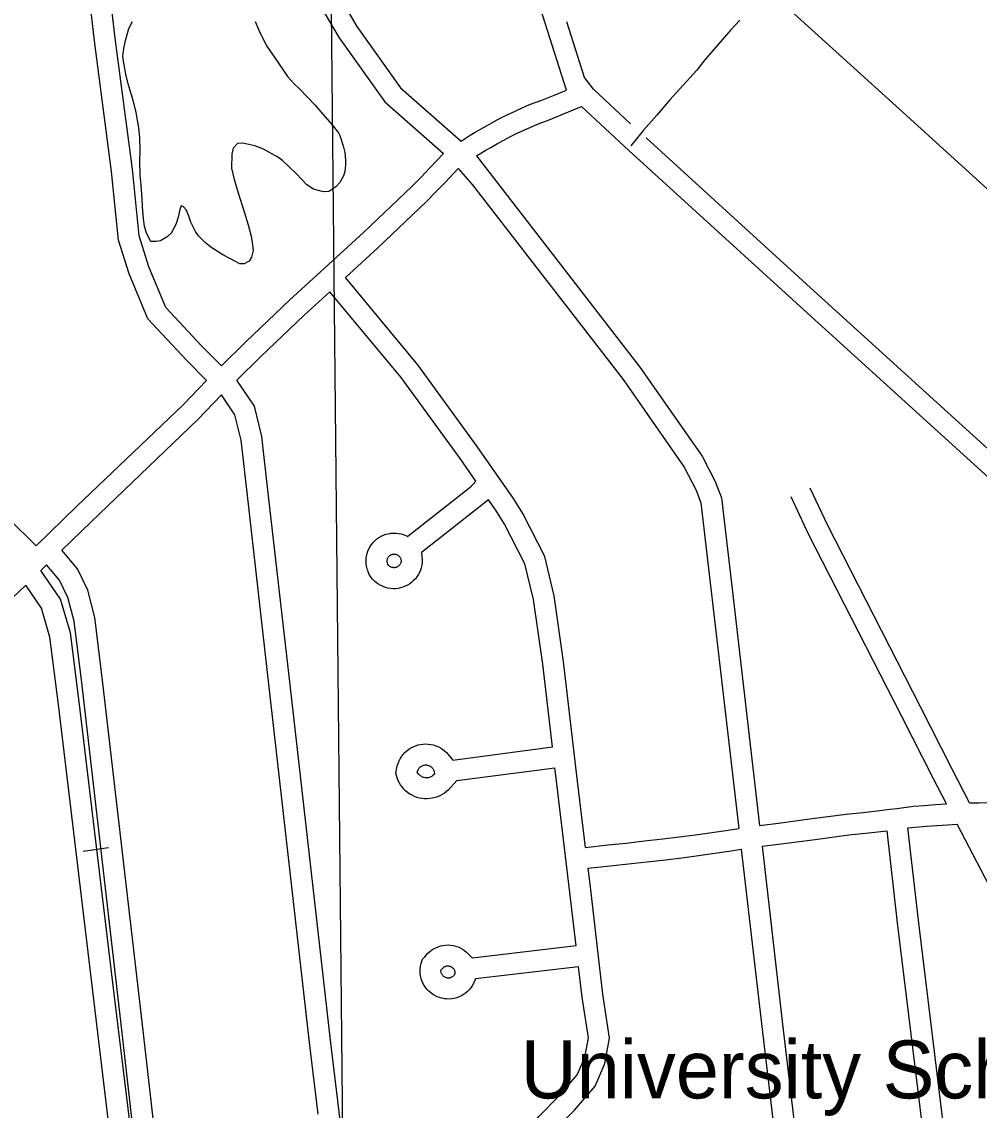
# Model space of a CAD drawing. Extents: x 3625074 to 3663148, y 511451 to 537151.
# Drawn here: x 3639324 to 3640695, y 525048 to 526606 of the extents above; entities that cross this region are included whole.
import ezdxf

# ---------------------------------------------------------------- set-up
doc = ezdxf.new("R2010")
doc.units = 0
for name, color, linetype in [('V-BLDG-IDEN', 7, 'Continuous'), ('V-GRID-MAJR', 7, 'Continuous'), ('V-ROAD-CNTR', 7, 'Continuous'), ('V-SITE-VEGE', 7, 'Continuous')]:
    doc.layers.add(name, color=color, linetype=linetype)

msp = doc.modelspace()

# ---------------------------------------------------------------- linework, layer by layer
at = {"layer": 'V-GRID-MAJR'}
msp.add_spline([(3639863.3, 516966), (3639803.4, 523023.6), (3639743.5, 529084.3), (3639717.7, 531688.3)], degree=3, dxfattribs=at)
at = {"layer": 'V-ROAD-CNTR'}
for p, q in [((3639412.2, 525419), (3639448.5, 525424)), ((3640117.8, 525283.3), (3639969.5, 525266)), ((3640121.3, 525253.5), (3639973.9, 525236.3))]:
    msp.add_line(p, q, dxfattribs=at)
for points in [[(3641281.6, 525841.1), (3641098.9, 526012), (3640826, 526257.4), (3640580.6, 526480.9), (3640429.4, 526617.6), (3640415.2, 526626), (3640366.9, 526684.8), (3640332.1, 526773.7), (3640230.2, 527097), (3640103.9, 527473.5), (3639951.7, 527944.2), (3639780.8, 528466.5), (3639584.8, 529066.7), (3639366.2, 529720.6), (3639078.6, 530566.1), (3638887.8, 531122.3), (3638708.6, 531674.6)], [(3640104.1, 526508.1), (3640053.4, 526667.2), (3639883, 527183.1), (3639856.4, 527263.9)], [(3639598.5, 527177.1), (3639633.1, 527072.8), (3639748.6, 526713.4), (3639767.5, 526661.8), (3639803.9, 526599.3), (3639866.5, 526511.4), (3639953, 526435.1)], [(3639569.8, 527168.1), (3639604.6, 527063.5), (3639720.3, 526703.7), (3639740.2, 526649), (3639778.6, 526583), (3639844, 526491.2), (3639927.8, 526417.3)], [(3639610.2, 526113.7), (3639581.6, 526142.3), (3639530.6, 526197.2), (3639506.2, 526255.4), (3639492.5, 526299.4), (3639482.7, 526395.1), (3639458.8, 526578.7), (3639448.2, 526668.5), (3639436.6, 526756.4), (3639405.6, 526861.7), (3639325.2, 527100.1)], [(3639588.9, 526092.6), (3639560, 526121.5), (3639505, 526180.7), (3639478, 526245.1), (3639462.9, 526293.4), (3639452.9, 526391.7), (3639429.1, 526575), (3639418.4, 526664.8), (3639407.1, 526750.1), (3639376.9, 526852.7), (3639296.2, 527092.3)], [(3639345.3, 525856.1), (3639305.6, 525895), (3639281, 525920.8), (3639263.1, 525947.6), (3639250.6, 525974.9), (3639246, 526003.9), (3639237.1, 526080.4), (3639200.2, 526402.7), (3639176.5, 526595.7), (3639158.2, 526704.3), (3639136.2, 526815.6), (3639119.6, 526907.7), (3639103.4, 526957.4), (3639077.5, 527002.8), (3639062, 527030)], [(3640195.7, 526460), (3640142.8, 526509.5), (3640129.8, 526526.1), (3640104.4, 526605.9)], [(3640351.8, 526608.4), (3640339.1, 526594.4), (3640326.6, 526580.2), (3640314.3, 526565.8), (3640302.1, 526551.3), (3640290.2, 526536.7), (3640270.9, 526515.4), (3640251.8, 526494), (3640233, 526472.3), (3640214.3, 526450.6), (3640195.8, 526428.6)], [(3639980.8, 526452.2), (3639990.4, 526457.7), (3640000.3, 526463.1), (3640010.2, 526468.3), (3640020.2, 526473.4), (3640030.4, 526478.2), (3640040.6, 526482.8), (3640051.1, 526487.3), (3640068.5, 526493.8), (3640085.3, 526500.4), (3640104.1, 526508.1)], [(3639995.8, 526426.2), (3640005.1, 526431.6), (3640014.4, 526436.7), (3640023.9, 526441.6), (3640033.4, 526446.4), (3640043, 526450.9), (3640052.7, 526455.3), (3640062.3, 526459.4), (3640079.2, 526465.8), (3640096.5, 526472.6), (3640125.6, 526484.5)], [(3641347.8, 525369.1), (3641082, 525613.8), (3640791, 525878.1), (3640438.1, 526198.3), (3640192.9, 526421.6), (3640125.6, 526484.5)], [(3639953, 526435.1), (3639965.9, 526443.4), (3639973.4, 526447.9), (3639980.8, 526452.2)], [(3639975.2, 526413.9), (3639988.7, 526422.1), (3639995.8, 526426.2)], [(3640716.8, 525985.9), (3640458.3, 526220.5), (3640217.7, 526439.6)], [(3639882.2, 526369.8), (3639895.8, 526383.5), (3639909.1, 526397.3), (3639927.8, 526417.3)], [(3639975.2, 526413.9), (3640209, 526111.8), (3640298.2, 525984), (3640316.9, 525947.9), (3640325.5, 525924.7), (3640340.5, 525798.4), (3640380.2, 525455.7)], [(3639903.5, 526348.7), (3639917.2, 526362.5), (3639930.8, 526376.6), (3639948.9, 526395.9)], [(3639948.9, 526395.9), (3639969, 526372.9), (3640184.9, 526094), (3640272.5, 525968.5), (3640289.4, 525935.7), (3640296.1, 525917.6), (3640310.7, 525794.9), (3640350.5, 525451.6)], [(3639610.2, 526113.7), (3639645.2, 526147.8), (3639708, 526207.8), (3639757.6, 526253.1), (3639813.7, 526304.2), (3639882.5, 526370.1)], [(3639787.5, 526239.7), (3639834.1, 526282.3), (3639903.2, 526348.4)], [(3640131.2, 525424.4), (3640118.3, 525530.8), (3640099.6, 525690.3), (3640086.3, 525784.5), (3640072.8, 525840.8), (3640041.5, 525902), (3640027.9, 525923.5), (3639976.2, 525998.1), (3639891.2, 526115), (3639787.5, 526239.7)], [(3639632.2, 526093.2), (3639666, 526126.3), (3639728.4, 526185.8), (3639765.3, 526219.5)], [(3639974.1, 525948.5), (3639951.8, 525980.7), (3639867.5, 526096.6), (3639765.3, 526219.5)], [(3639345.3, 525856.1), (3639403, 525912), (3639555.4, 526057.8), (3639588.9, 526092.6)], [(3639896.6, 524036.5), (3639872.8, 524243.8), (3639824.6, 524666.8), (3639766.2, 525148.4), (3639708.5, 525657), (3639676.6, 525935.4), (3639667.8, 526012.2), (3639657.6, 526055.8), (3639632.2, 526093.2)], [(3639381.7, 525849.6), (3639423.8, 525890.4), (3639576.6, 526036.6), (3639610.5, 526071.8)], [(3639748.8, 525042.6), (3639736.4, 525144.9), (3639678.7, 525653.6), (3639646.8, 525932), (3639638.2, 526007), (3639629.6, 526043.5), (3639610.5, 526071.8)], [(3639974.1, 525948.5), (3639966.2, 525939.4), (3639877, 525869.3)], [(3640680.7, 525488), (3640655.6, 525536.2), (3640610.4, 525625.4), (3640477.2, 525885.8), (3640452.4, 525938.6)], [(3639992.5, 525921.9), (3639896.4, 525846.3)], [(3640083.7, 525568.2), (3640069.9, 525686.5), (3640056.8, 525778.9), (3640044.4, 525830.3), (3640015.3, 525887.1), (3640002.9, 525907), (3639992.5, 525921.9)], [(3640647.6, 525486.7), (3640628.9, 525522.5), (3640583.6, 525611.8), (3640450.3, 525872.6), (3640425.2, 525925.8)], [(3639819.7, 525820.4), (3639818.8, 525823.2), (3639818, 525826.7), (3639817.4, 525830.3), (3639817.3, 525834), (3639817.4, 525837.6), (3639817.9, 525841.3), (3639818.7, 525844.8), (3639819.8, 525848.3), (3639821.3, 525851.6), (3639823, 525854.8), (3639825.1, 525857.9), (3639827.4, 525860.7), (3639829.9, 525863.3), (3639832.7, 525865.7), (3639835.6, 525867.8), (3639838.8, 525869.7), (3639842.1, 525871.2), (3639845.5, 525872.4), (3639849.1, 525873.3), (3639852.7, 525873.9), (3639856.3, 525874.2), (3639860, 525874.1), (3639863.6, 525873.7), (3639867.2, 525872.9), (3639870.7, 525871.9), (3639877, 525869.3)], [(3639514.7, 525015.2), (3639496.6, 525174.8), (3639440.5, 525659.4), (3639429.1, 525753.5), (3639418.8, 525792.6), (3639404.1, 525823), (3639381.7, 525849.6)], [(3639896.4, 525846.3), (3639897.3, 525835.9), (3639897.3, 525832.3), (3639896.9, 525828.4), (3639896.1, 525824.6), (3639895, 525821.2), (3639893.6, 525817.8), (3639891.9, 525814.6), (3639889.9, 525811.6), (3639887.7, 525808.7), (3639885.2, 525806.1), (3639882.5, 525803.7), (3639879.6, 525801.5), (3639876.5, 525799.6), (3639873.3, 525798), (3639869.9, 525796.7), (3639866.4, 525795.7), (3639862.9, 525795), (3639859.3, 525794.6), (3639855.7, 525794.6), (3639852, 525794.8), (3639848.5, 525795.4), (3639845, 525796.4), (3639841.5, 525797.6), (3639838.3, 525799.1), (3639835.1, 525800.9), (3639832.2, 525803), (3639829.4, 525805.3), (3639826.8, 525807.9), (3639824.5, 525810.7), (3639821.8, 525814.7), (3639819.9, 525820)], [(3639848.2, 525829.9), (3639847.7, 525831.4), (3639847.5, 525832.3), (3639847.3, 525833.2), (3639847.3, 525834.1), (3639847.3, 525835), (3639847.5, 525835.9), (3639847.7, 525836.8), (3639847.9, 525837.7), (3639848.3, 525838.5), (3639848.7, 525839.3), (3639849.2, 525840.1), (3639849.8, 525840.8), (3639850.5, 525841.4), (3639851.1, 525842), (3639851.9, 525842.6), (3639852.7, 525843), (3639853.5, 525843.4), (3639854.4, 525843.7), (3639855.2, 525843.9), (3639856.1, 525844.1), (3639857.1, 525844.2), (3639858, 525844.1), (3639858.9, 525844), (3639859.8, 525843.8), (3639860.6, 525843.6), (3639861.5, 525843.2), (3639862.3, 525842.8), (3639863.1, 525842.3), (3639863.8, 525841.8), (3639864.4, 525841.2), (3639865, 525840.5), (3639865.6, 525839.7), (3639866.1, 525839), (3639866.5, 525838.1), (3639866.8, 525837.3), (3639867, 525836.4), (3639867.2, 525835.5), (3639867.3, 525834.6), (3639867.3, 525833.7), (3639867.2, 525833), (3639867.1, 525832.4), (3639866.8, 525831.5), (3639866.4, 525830.6), (3639866, 525829.8), (3639865.5, 525829), (3639864.9, 525828.3), (3639864.3, 525827.6), (3639863.6, 525826.9), (3639862.8, 525826.4), (3639862, 525825.9), (3639861.2, 525825.5), (3639860.3, 525825.1), (3639859.4, 525824.9), (3639858.5, 525824.7), (3639857.5, 525824.6), (3639856.6, 525824.6), (3639855.7, 525824.7), (3639854.7, 525824.8), (3639853.8, 525825.1), (3639852.9, 525825.4), (3639852.1, 525825.8), (3639851.3, 525826.2), (3639850.5, 525826.8), (3639849.8, 525827.4), (3639849.1, 525828), (3639848.5, 525828.8), (3639848.7, 525828.6), (3639848, 525830.3)], [(3639351.9, 525820.8), (3639360.1, 525828.7)], [(3639481.4, 525011.3), (3639454.9, 525230.4), (3639406.8, 525632.5), (3639394, 525731.4), (3639379.9, 525779.8), (3639351.9, 525820.8)], [(3639484.9, 525011.7), (3639466.8, 525171.4), (3639410.7, 525655.8), (3639399.6, 525747.9), (3639390.5, 525782.1), (3639378.7, 525806.6), (3639360.1, 525828.7)], [(3639103.6, 525583.3), (3639181, 525656), (3639301.9, 525772.3), (3639330.1, 525799.6)], [(3639451.6, 525007.8), (3639425.2, 525226.8), (3639377, 525628.8), (3639364.6, 525725.2), (3639352.5, 525766.8), (3639330.1, 525799.6)], [(3639861.1, 525538.1), (3639861.8, 525541.1), (3639862.9, 525544.6), (3639864.3, 525548), (3639866, 525551.2), (3639868, 525554.3), (3639870.2, 525557.3), (3639872.7, 525560), (3639875.4, 525562.5), (3639878.3, 525564.7), (3639881.4, 525566.7), (3639884.6, 525568.4), (3639888, 525569.8), (3639891.5, 525570.9), (3639895.1, 525571.7), (3639898.7, 525572.2), (3639902.4, 525572.4), (3639906.1, 525572.3), (3639909.7, 525571.8), (3639913.3, 525571), (3639916.8, 525569.9), (3639920.2, 525568.6), (3639923.5, 525566.9), (3639926.6, 525564.9), (3639929.5, 525562.7), (3639932.3, 525560.2), (3639934.8, 525557.5), (3639941.1, 525549.4)], [(3639941.1, 525549.4), (3640083.7, 525568.2)], [(3639947, 525519.9), (3639935, 525506.9), (3639932.3, 525504.3), (3639929.3, 525502), (3639926.2, 525500), (3639922.8, 525498.2), (3639919.4, 525496.7), (3639915.8, 525495.5), (3639912.2, 525494.6), (3639908.5, 525494.1), (3639904.7, 525493.8), (3639900.9, 525493.9), (3639897.2, 525494.3), (3639893.5, 525494.9), (3639889.9, 525495.9), (3639886.4, 525497.3), (3639883, 525498.9), (3639879.7, 525500.7), (3639876.6, 525502.9), (3639873.7, 525505.3), (3639871.1, 525507.9), (3639868.6, 525510.8), (3639866.4, 525513.8), (3639864.5, 525517.1), (3639862.8, 525520.4), (3639861.5, 525523.9), (3639859.5, 525530.6), (3639861.1, 525538)], [(3639890.2, 525532.1), (3639891.5, 525535.3), (3639892, 525536.3), (3639892.6, 525537.2), (3639893.2, 525538), (3639893.9, 525538.8), (3639894.7, 525539.5), (3639895.6, 525540.2), (3639896.5, 525540.7), (3639897.4, 525541.2), (3639898.4, 525541.6), (3639899.4, 525542), (3639900.4, 525542.2), (3639901.5, 525542.3), (3639902.5, 525542.4), (3639903.6, 525542.3), (3639904.7, 525542.2), (3639905.7, 525542), (3639906.7, 525541.7), (3639907.7, 525541.3), (3639908.6, 525540.8), (3639909.5, 525540.2), (3639910.4, 525539.6), (3639911.2, 525538.9), (3639911.9, 525538.1), (3639912.6, 525537.2), (3639913.1, 525536.4), (3639913.6, 525535.4), (3639914, 525534.4), (3639914.4, 525533.4), (3639914.6, 525532.4), (3639915, 525529.2)], [(3639947, 525519.9), (3640087.2, 525538.4)], [(3640117.8, 525283.3), (3640108.8, 525359.9), (3640088.5, 525527.2), (3640087.2, 525538.4)], [(3639915, 525529.2), (3639912.9, 525527.2), (3639911.9, 525526.5), (3639910.9, 525525.8), (3639909.8, 525525.3), (3639908.7, 525524.8), (3639907.5, 525524.4), (3639906.3, 525524.1), (3639905.1, 525523.9), (3639903.9, 525523.8), (3639902.7, 525523.8), (3639901.5, 525524), (3639900.3, 525524.2), (3639899.1, 525524.5), (3639898, 525524.9), (3639896.9, 525525.5), (3639895.8, 525526.1), (3639894.8, 525526.8), (3639893.9, 525527.6), (3639893, 525528.4), (3639892.2, 525529.3), (3639890.2, 525532.1)], [(3639890.4, 525531.7), (3639890.4, 525531.7)], [(3640380.2, 525455.7), (3640407.3, 525459.1), (3640455.7, 525465.5), (3640504.3, 525472.1), (3640528.5, 525474.5), (3640552.5, 525477.2), (3640566.7, 525478.9), (3640576.4, 525480), (3640600.6, 525483.1), (3640616.3, 525484.5), (3640631.9, 525485.7), (3640647.6, 525486.7)], [(3640680.7, 525488), (3640694.5, 525488.3), (3640709.5, 525488.4)], [(3640131.2, 525424.4), (3640163.3, 525427.8), (3640189.5, 525430.6), (3640215.7, 525433.5), (3640241.9, 525436.5), (3640265.3, 525439.3), (3640288.6, 525442.3), (3640311.9, 525445.6), (3640335.1, 525449.1), (3640350.5, 525451.6)], [(3640383.7, 525425.9), (3640413.2, 525171.5), (3640471.8, 524676), (3640478.8, 524614.1), (3640484.9, 524582.8), (3640502.3, 524564.9), (3640536.9, 524542.1), (3640564.5, 524535.3), (3640599.3, 524538.2), (3640621.4, 524552.6), (3640643.7, 524574.3), (3640656.6, 524597.3), (3640657.5, 524632.1), (3640635.7, 524842.2), (3640577.8, 525316.5), (3640562.7, 525448.1)], [(3640383.7, 525425.9), (3640411.2, 525429.4), (3640459.6, 525435.8), (3640507.8, 525442.3), (3640531.7, 525444.7), (3640562.7, 525448.1)], [(3640592.4, 525452.2), (3640618.8, 525454.6), (3640634, 525455.8), (3640649.2, 525456.7), (3640662.9, 525457.4)], [(3640599.1, 524508.1), (3640609.3, 524508.9), (3640640.3, 524529.1), (3640667.7, 524555.8), (3640686.4, 524589.1), (3640687.6, 524633.3), (3640665.5, 524845.6), (3640607.6, 525320), (3640592.4, 525452.2)], [(3641089.9, 524626.9), (3640994, 524809.8), (3640788.8, 525216.2), (3640662.9, 525457.4)], [(3640134.8, 525394.6), (3640166.4, 525397.9), (3640192.7, 525400.8), (3640219.1, 525403.7), (3640245.4, 525406.7), (3640269, 525409.5), (3640292.6, 525412.5), (3640316.2, 525415.9), (3640339.8, 525419.5), (3640353.9, 525421.8)], [(3640353.9, 525421.8), (3640383.4, 525168), (3640442, 524672.6), (3640449.1, 524609.6), (3640457.1, 524568.3), (3640483.1, 524541.6), (3640524.7, 524514.2), (3640569.4, 524503.2)], [(3640207.6, 524144.1), (3640177.7, 524318.9), (3640119.3, 524642.8), (3640070.8, 524881.3), (3640061.8, 524950.6), (3640063.3, 524973.6), (3640069.8, 524996.4), (3640087.1, 525019.7), (3640115.4, 525048.5), (3640144.9, 525082.8), (3640159, 525115), (3640165.6, 525151.1), (3640156.1, 525214.1), (3640138.6, 525363.5), (3640134.8, 525394.6)], [(3639901, 525267.2), (3639902.7, 525269.6), (3639905.1, 525272.3), (3639907.7, 525274.8), (3639910.6, 525277.1), (3639913.6, 525279.1), (3639916.8, 525280.8), (3639920.2, 525282.2), (3639923.6, 525283.3), (3639927.2, 525284.1), (3639930.8, 525284.6), (3639934.4, 525284.7), (3639938.1, 525284.5), (3639941.7, 525284), (3639945.2, 525283.2), (3639948.7, 525282), (3639952, 525280.5), (3639955.2, 525278.8), (3639958.2, 525276.7), (3639961, 525274.4), (3639969.5, 525266)], [(3639973.9, 525236.3), (3639970.9, 525229.5), (3639969.1, 525226.4), (3639967.1, 525223.4), (3639964.8, 525220.7), (3639962.3, 525218.1), (3639959.6, 525215.8), (3639956.6, 525213.7), (3639953.5, 525211.9), (3639950.3, 525210.4), (3639946.9, 525209.1), (3639943.4, 525208.2), (3639939.9, 525207.6), (3639936.3, 525207.3), (3639932.7, 525207.4), (3639929.2, 525207.7), (3639925.6, 525208.4), (3639922.2, 525209.3), (3639918.8, 525210.6), (3639915.6, 525212.2), (3639912.5, 525214), (3639909.6, 525216.1), (3639906.9, 525218.5), (3639904.4, 525221.1), (3639902.2, 525223.9), (3639900.2, 525226.9), (3639898.5, 525230.1), (3639897.1, 525233.3), (3639895.9, 525236.8), (3639895.1, 525240.3), (3639894.6, 525243.8), (3639894.4, 525247.4), (3639894.6, 525251), (3639895, 525254.5), (3639895.8, 525258.1), (3639897.8, 525264.6), (3639902.8, 525269.3)], [(3639923.9, 525248.8), (3639927.5, 525252.2), (3639928.2, 525252.8), (3639929, 525253.3), (3639929.8, 525253.7), (3639930.6, 525254.1), (3639931.5, 525254.4), (3639932.4, 525254.6), (3639933.3, 525254.7), (3639934.2, 525254.7), (3639935.1, 525254.7), (3639936, 525254.5), (3639936.9, 525254.3), (3639937.8, 525254), (3639938.6, 525253.7), (3639939.4, 525253.2), (3639940.2, 525252.7), (3639940.9, 525252.1), (3639941.5, 525251.5), (3639942.1, 525250.8), (3639942.6, 525250), (3639943.1, 525249.2), (3639943.5, 525248.4), (3639943.8, 525247.5), (3639944, 525246.6), (3639944.1, 525245.7), (3639944.2, 525244.8), (3639944.2, 525243.9), (3639944.1, 525243), (3639944.1, 525243), (3639944.1, 525243), (3639943.6, 525242.2), (3639943.1, 525241.5), (3639942.5, 525240.8), (3639941.9, 525240.1), (3639941.2, 525239.5), (3639940.4, 525239), (3639939.6, 525238.5), (3639938.8, 525238.1), (3639937.9, 525237.8), (3639937, 525237.6), (3639936.1, 525237.4), (3639935.2, 525237.3), (3639934.3, 525237.3), (3639933.4, 525237.4), (3639932.5, 525237.6), (3639931.6, 525237.9), (3639930.7, 525238.2), (3639929.9, 525238.6), (3639929.1, 525239.1), (3639928.4, 525239.6), (3639927.7, 525240.2), (3639927, 525240.9), (3639926.5, 525241.6), (3639925.9, 525242.3), (3639925.5, 525243.2), (3639925.1, 525244), (3639924.8, 525244.9), (3639923.9, 525248.8)], [(3640178.1, 524139.1), (3640148.1, 524313.7), (3640089.8, 524637.1), (3640041.2, 524876.4), (3640031.6, 524949.7), (3640033.6, 524978.7), (3640042.5, 525009.8), (3640064.2, 525039.3), (3640093.4, 525068.8), (3640119.3, 525098.9), (3640130.1, 525123.8), (3640135.2, 525151.6), (3640126.4, 525210.1), (3640121.3, 525253.5)]]:
    msp.add_lwpolyline(points, dxfattribs=at)
at = {"layer": 'V-SITE-VEGE'}
msp.add_lwpolyline([(3639658.3, 526606.2), (3639663.7, 526593.7), (3639674.2, 526572.6), (3639698, 526537.7), (3639704.7, 526527.5), (3639715.2, 526516), (3639721.4, 526510.2), (3639744.3, 526486.7), (3639754.8, 526474.1), (3639768.7, 526458.6), (3639777.6, 526447.2), (3639779.8, 526443.2), (3639784.2, 526428.4), (3639786.9, 526418.8), (3639787.8, 526408), (3639787.7, 526401.2), (3639787, 526391.6), (3639784.7, 526385.4), (3639779.4, 526375.9), (3639773.7, 526369.7), (3639764, 526363.1), (3639756.1, 526362.6), (3639742, 526366.2), (3639732.4, 526372.6), (3639717.4, 526388.1), (3639697.8, 526407.6), (3639691.1, 526412.2), (3639670.3, 526423.8), (3639658, 526428.5), (3639641, 526432.2), (3639633.1, 526431.7), (3639626.8, 526425), (3639625, 526416.6), (3639624.7, 526396.2), (3639628.4, 526380.3), (3639636, 526354.7), (3639641.4, 526338.8), (3639648.4, 526315.5), (3639652.7, 526299), (3639654.8, 526286.5), (3639655.8, 526278.6), (3639653.4, 526269), (3639649.9, 526263.4), (3639642.5, 526259.5), (3639636.3, 526259.6), (3639623.4, 526266.6), (3639612.1, 526272.4), (3639596.4, 526282.3), (3639588.1, 526289.2), (3639577.5, 526299.5), (3639573, 526305.8), (3639566.4, 526318.9), (3639563.7, 526327.5), (3639559.9, 526336.6), (3639556, 526341.1), (3639552.6, 526342.3), (3639550.8, 526337.3), (3639548.4, 526326.5), (3639544.9, 526315.8), (3639538.5, 526303.5), (3639532.7, 526297.9), (3639523, 526292.4), (3639516.8, 526291.3), (3639509.4, 526291.4), (3639507.2, 526294.9), (3639502.3, 526304.6), (3639500.1, 526313.6), (3639498.6, 526323.9), (3639497.1, 526341.4), (3639496.7, 526352.7), (3639495.3, 526372), (3639493.8, 526386.2), (3639493.5, 526407.1), (3639493.7, 526420.7), (3639493.5, 526440.5), (3639492, 526454.1), (3639488.3, 526476.2), (3639484.6, 526491.6), (3639477.5, 526513.7), (3639473.8, 526528.5), (3639470.6, 526546.7), (3639469.1, 526556.3), (3639470.4, 526567.6), (3639472.8, 526578.9), (3639477.6, 526596.4), (3639482.8, 526606.5)], dxfattribs=at)

# ---------------------------------------------------------------- texts
at = {"layer": 'V-BLDG-IDEN'}
msp.add_text('University Sch.', height=83, dxfattribs=at).set_placement((3640038.3, 525065.1))

doc.saveas('drawing.dxf')
